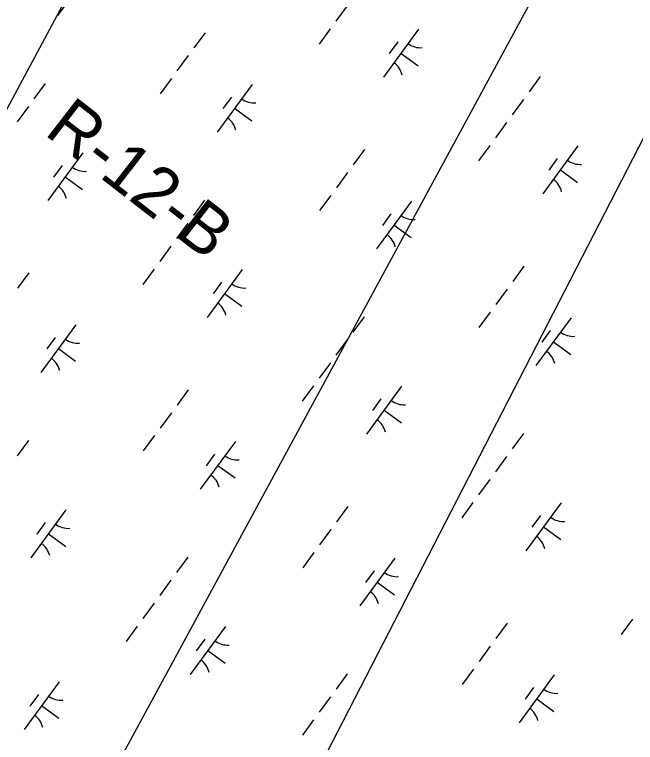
# Model space of a CAD drawing. Extents: x 3905714 to 3926767, y 183354 to 205755.
# Drawn here: x 3920537 to 3921059, y 195918 to 196531 of the extents above; entities that cross this region are included whole.
import ezdxf

# ---------------------------------------------------------------- set-up
doc = ezdxf.new("R2010")
doc.units = 0
for name, color, linetype in [('V-RIVR-RANG-IDEN', 7, 'Continuous'), ('V-UTIL-LINE', 7, 'Continuous'), ('V-WETL-SWMP', 7, 'Continuous')]:
    doc.layers.add(name, color=color, linetype=linetype)

msp = doc.modelspace()

# ---------------------------------------------------------------- linework, layer by layer
at = {"layer": 'V-UTIL-LINE'}
for points in [[(3922094.67, 198742.56), (3921080.02, 197477.61), (3915734.79, 187496.67)], [(3915141.88, 186857.82), (3915602.26, 187412.44), (3917208.62, 188427.22), (3918201.85, 190592.37), (3918499.52, 191341.67), (3918705.19, 192156.56), (3920335.23, 195367.27), (3921815.24, 198099.69), (3922187.19, 198661.56)], [(3919053.82, 189827.07), (3918313.52, 190612.09), (3918520.46, 191058.29), (3918753.91, 192077.3), (3920478.53, 195285.34), (3921148.44, 196586.73), (3921587.51, 197419.94), (3921944.61, 198057.47)]]:
    msp.add_lwpolyline(points, dxfattribs=at)
at = {"layer": 'V-WETL-SWMP'}
for p, q in [((3920602.72, 196570.34), (3920573.17, 196530)), ((3920816.85, 196538.23), (3920807.4, 196525.33)), ((3920802.67, 196518.87), (3920793.21, 196505.97)), ((3920876.85, 196518.55), (3920847.3, 196478.21)), ((3920697.26, 196515.58), (3920687.8, 196502.68)), ((3920859.4, 196507.78), (3920852.31, 196498.1)), ((3920862.08, 196498.38), (3920876.6, 196487.74)), ((3920683.07, 196496.22), (3920673.62, 196483.32)), ((3920668.89, 196476.86), (3920659.43, 196463.96)), ((3920979.4, 196478.65), (3920969.94, 196465.74)), ((3920562.73, 196472.82), (3920553.27, 196459.92)), ((3920736.9, 196472.03), (3920707.35, 196431.7)), ((3920719.45, 196461.26), (3920712.35, 196451.58)), ((3920965.22, 196459.29), (3920955.76, 196446.38)), ((3920548.54, 196453.46), (3920539.09, 196440.56)), ((3920722.12, 196451.86), (3920736.64, 196441.23)), ((3920951.03, 196439.93), (3920941.58, 196427.02)), ((3920936.85, 196420.57), (3920927.39, 196407.66)), ((3921011.03, 196420.24), (3920981.48, 196379.91)), ((3920594.36, 196414.42), (3920564.81, 196374.08)), ((3920831.44, 196417.28), (3920821.98, 196404.37)), ((3920993.58, 196409.47), (3920986.49, 196399.79)), ((3920576.91, 196403.65), (3920569.81, 196393.97)), ((3920996.26, 196400.07), (3921010.78, 196389.44)), ((3920579.58, 196394.25), (3920594.1, 196383.61)), ((3920817.25, 196397.92), (3920807.8, 196385.01)), ((3920803.07, 196378.56), (3920793.61, 196365.65)), ((3920696.91, 196374.52), (3920687.45, 196361.61)), ((3920871.08, 196373.73), (3920841.53, 196333.39)), ((3920853.62, 196362.96), (3920846.53, 196353.28)), ((3920682.72, 196355.16), (3920673.27, 196342.25)), ((3920856.3, 196353.56), (3920870.82, 196342.92)), ((3920668.54, 196335.8), (3920659.08, 196322.89)), ((3920654.35, 196316.44), (3920644.9, 196303.53)), ((3920728.54, 196316.11), (3920698.99, 196275.78)), ((3920965.62, 196318.97), (3920956.16, 196306.06)), ((3920548.94, 196313.15), (3920539.49, 196300.24)), ((3920711.09, 196305.34), (3920703.99, 196295.66)), ((3920713.76, 196295.94), (3920728.28, 196285.31)), ((3920951.43, 196299.61), (3920941.98, 196286.7)), ((3920937.25, 196280.25), (3920927.79, 196267.34)), ((3920831.09, 196276.21), (3920821.63, 196263.31)), ((3921005.26, 196275.42), (3920975.71, 196235.09)), ((3920588.58, 196269.59), (3920559.03, 196229.26)), ((3920571.13, 196258.83), (3920564.04, 196249.15)), ((3920987.8, 196264.65), (3920980.71, 196254.97)), ((3920816.9, 196256.85), (3920807.45, 196243.95)), ((3920990.48, 196255.25), (3921005, 196244.61)), ((3920573.81, 196249.43), (3920588.33, 196238.79)), ((3920802.72, 196237.49), (3920793.26, 196224.59)), ((3920788.53, 196218.13), (3920779.08, 196205.23)), ((3920862.72, 196217.8), (3920833.17, 196177.47)), ((3920683.12, 196214.84), (3920673.67, 196201.93)), ((3920845.26, 196207.04), (3920838.17, 196197.36)), ((3920847.94, 196197.64), (3920862.46, 196187)), ((3920668.94, 196195.48), (3920659.48, 196182.57)), ((3920654.75, 196176.12), (3920645.3, 196163.21)), ((3920965.27, 196177.91), (3920955.81, 196165)), ((3920548.59, 196172.08), (3920539.14, 196159.17)), ((3920722.76, 196171.29), (3920693.21, 196130.96)), ((3920705.31, 196160.52), (3920698.22, 196150.84)), ((3920951.08, 196158.55), (3920941.63, 196145.64)), ((3920707.99, 196151.12), (3920722.51, 196140.48)), ((3920936.9, 196139.19), (3920927.44, 196126.28)), ((3920922.71, 196119.83), (3920913.26, 196106.92)), ((3920996.9, 196119.5), (3920967.35, 196079.16)), ((3920580.22, 196113.67), (3920550.67, 196073.34)), ((3920817.3, 196116.53), (3920807.85, 196103.63)), ((3920979.44, 196108.73), (3920972.35, 196099.05)), ((3920562.77, 196102.91), (3920555.68, 196093.23)), ((3920982.12, 196099.33), (3920996.64, 196088.69)), ((3920565.45, 196093.51), (3920579.97, 196082.87)), ((3920803.12, 196097.17), (3920793.66, 196084.27)), ((3920788.93, 196077.81), (3920779.48, 196064.91)), ((3920682.77, 196073.78), (3920673.32, 196060.87)), ((3920856.94, 196072.98), (3920827.39, 196032.65)), ((3920839.49, 196062.22), (3920832.4, 196052.54)), ((3920668.59, 196054.42), (3920659.13, 196041.51)), ((3920842.17, 196052.82), (3920856.69, 196042.18)), ((3920654.4, 196035.06), (3920644.95, 196022.15)), ((3921056.89, 196021.52), (3921047.44, 196008.61)), ((3920640.22, 196015.7), (3920630.76, 196002.79)), ((3920714.4, 196015.37), (3920684.85, 195975.03)), ((3920951.48, 196018.23), (3920942.03, 196005.32)), ((3920696.95, 196004.6), (3920689.86, 195994.92)), ((3920699.63, 195995.2), (3920714.15, 195984.56)), ((3920937.3, 195998.87), (3920927.84, 195985.96)), ((3920923.11, 195979.51), (3920913.66, 195966.6)), ((3920816.95, 195975.47), (3920807.5, 195962.56)), ((3920991.12, 195974.68), (3920961.57, 195934.34)), ((3920574.45, 195968.85), (3920544.9, 195928.52)), ((3920973.67, 195963.91), (3920966.58, 195954.23)), ((3920557, 195958.08), (3920549.9, 195948.4)), ((3920802.77, 195956.11), (3920793.31, 195943.2)), ((3920976.35, 195954.51), (3920990.87, 195943.87)), ((3920559.67, 195948.69), (3920574.19, 195938.05)), ((3920788.58, 195936.75), (3920779.13, 195923.84))]:
    msp.add_line(p, q, dxfattribs=at)
for centre, start, end in [((3920878.59, 196520.52), 232.99998, 274.54364), ((3920845.94, 196475.96), 12.99998, 54.54364), ((3920738.64, 196474.01), 232.99998, 274.54364), ((3920705.99, 196429.44), 12.99998, 54.54364), ((3921012.77, 196422.22), 232.99998, 274.54364), ((3920596.1, 196416.39), 232.99998, 274.54364), ((3920980.12, 196377.65), 12.99998, 54.54364), ((3920563.45, 196371.83), 12.99998, 54.54364), ((3920872.82, 196375.7), 232.99998, 274.54364), ((3920840.17, 196331.14), 12.99998, 54.54364), ((3920730.28, 196318.08), 232.99998, 274.54364), ((3920697.63, 196273.52), 12.99998, 54.54364), ((3921007, 196277.39), 232.99998, 274.54364), ((3920590.32, 196271.57), 232.99998, 274.54364), ((3920974.35, 196232.83), 12.99998, 54.54364), ((3920557.68, 196227.01), 12.99998, 54.54364), ((3920864.46, 196219.78), 232.99998, 274.54364), ((3920831.81, 196175.22), 12.99998, 54.54364), ((3920724.5, 196173.26), 232.99998, 274.54364), ((3920691.86, 196128.7), 12.99998, 54.54364), ((3920998.64, 196121.47), 232.99998, 274.54364), ((3920581.96, 196115.65), 232.99998, 274.54364), ((3920965.99, 196076.91), 12.99998, 54.54364), ((3920549.32, 196071.08), 12.99998, 54.54364), ((3920858.68, 196074.96), 232.99998, 274.54364), ((3920826.03, 196030.39), 12.99998, 54.54364), ((3920716.14, 196017.34), 232.99998, 274.54364), ((3920683.5, 195972.78), 12.99998, 54.54364), ((3920992.86, 195976.65), 232.99998, 274.54364), ((3920576.19, 195970.83), 232.99998, 274.54364), ((3920960.21, 195932.09), 12.99998, 54.54364), ((3920543.54, 195926.26), 12.99998, 54.54364)]:
    msp.add_arc(centre, 17.62, start, end, dxfattribs=at)

# ---------------------------------------------------------------- texts
at = {"layer": 'V-RIVR-RANG-IDEN'}
msp.add_text('R-12-B', height=41.5, rotation=322.23053, dxfattribs=at).set_placement((3920560.99, 196430.4))

doc.saveas('drawing.dxf')
